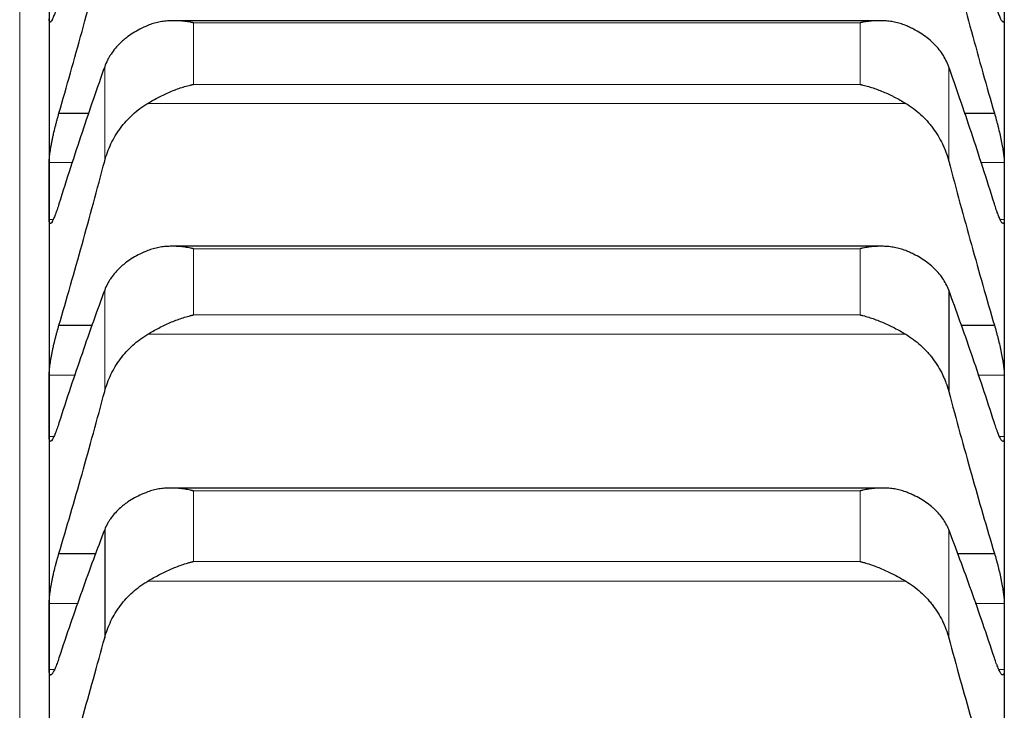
# Model space of a CAD drawing. Header units: inches. Extents: x 0 to 20790, y -12 to 14700.
# Tile 335 of 358: x 13643 to 13697, y 10325 to 10363. Entities that reach past the tile are written whole.
import ezdxf

# ---------------------------------------------------------------- set-up
doc = ezdxf.new("R2010")
doc.units = ezdxf.units.IN
doc.layers.add('1', color=7, linetype='Continuous', true_color=0xffffff)

msp = doc.modelspace()

# ---------------------------------------------------------------- linework, layer by layer
at = {"layer": '1', "color": 110, "linetype": 'Continuous', "lineweight": 13}
for p, q in [((13643.144, 9993.871), (13643.144, 10414.754)), ((13652.6, 10362.511), (13652.6, 10359.157)), ((13652.6, 10362.511), (13688.888, 10362.511)), ((13688.888, 10362.511), (13688.888, 10359.157)), ((13647.77, 10360.121), (13647.77, 10354.984)), ((13693.717, 10360.121), (13693.717, 10354.984)), ((13652.6, 10359.157), (13688.888, 10359.157)), ((13650.112, 10358.125), (13691.375, 10358.125)), ((13644.746, 10354.908), (13646.032, 10354.908)), ((13695.455, 10354.908), (13696.741, 10354.908)), ((13644.746, 10351.793), (13644.965, 10351.793)), ((13696.522, 10351.793), (13696.741, 10351.793)), ((13652.6, 10350.206), (13688.888, 10350.206)), ((13652.6, 10350.206), (13652.6, 10346.602)), ((13688.888, 10350.206), (13688.888, 10346.602)), ((13647.77, 10347.954), (13647.77, 10342.436)), ((13652.6, 10346.602), (13688.888, 10346.602)), ((13650.112, 10345.551), (13691.375, 10345.551)), ((13644.746, 10343.328), (13646.178, 10343.328)), ((13695.31, 10343.328), (13696.741, 10343.328)), ((13644.746, 10339.971), (13644.997, 10339.971)), ((13696.484, 10339.971), (13696.741, 10339.971)), ((13652.6, 10337.018), (13688.888, 10337.018)), ((13652.6, 10337.018), (13652.6, 10333.172)), ((13688.888, 10337.018), (13688.888, 10333.172)), ((13693.717, 10334.909), (13693.717, 10329.019)), ((13652.6, 10333.172), (13688.888, 10333.172)), ((13650.112, 10332.103), (13691.375, 10332.103)), ((13644.746, 10330.878), (13646.334, 10330.878)), ((13695.154, 10330.878), (13696.741, 10330.878)), ((13644.746, 10327.284), (13645.035, 10327.284)), ((13696.451, 10327.284), (13696.741, 10327.284))]:
    msp.add_line(p, q, dxfattribs=at)
at = {"layer": '1', "color": 2, "linetype": 'Continuous', "lineweight": 25}
for p, q in [((13644.744, 10364.165), (13644.744, 10353.35)), ((13696.744, 10364.165), (13696.744, 10353.35)), ((13689.95, 10362.627), (13651.563, 10362.627)), ((13645.281, 10357.581), (13646.924, 10357.581)), ((13694.564, 10357.581), (13696.206, 10357.581)), ((13644.744, 10353.35), (13644.744, 10341.65)), ((13696.744, 10353.35), (13696.744, 10341.65)), ((13690.037, 10350.34), (13651.475, 10350.34)), ((13693.717, 10347.954), (13693.717, 10342.436)), ((13645.281, 10346.035), (13647.11, 10346.035)), ((13694.378, 10346.035), (13696.206, 10346.035)), ((13644.744, 10341.65), (13644.744, 10329.081)), ((13696.744, 10341.65), (13696.744, 10329.081)), ((13690.123, 10337.173), (13651.388, 10337.173)), ((13647.77, 10334.909), (13647.77, 10329.019)), ((13645.281, 10333.614), (13647.309, 10333.614)), ((13694.179, 10333.614), (13696.206, 10333.614)), ((13644.744, 10329.081), (13644.744, 10315.664)), ((13696.744, 10329.081), (13696.744, 10315.664))]:
    msp.add_line(p, q, dxfattribs=at)
for points in [[(13645.281, 10357.581), (13645.492, 10358.313), (13645.912, 10359.789), (13646.537, 10362.037), (13647.157, 10364.32), (13647.566, 10365.865), (13647.77, 10366.643)], [(13693.717, 10366.643), (13693.921, 10365.865), (13694.331, 10364.32), (13694.95, 10362.037), (13695.575, 10359.789), (13695.995, 10358.313), (13696.206, 10357.581)], [(13647.77, 10360.121), (13647.566, 10359.547), (13647.157, 10358.375), (13646.537, 10356.544), (13645.912, 10354.641), (13645.492, 10353.325), (13645.281, 10352.654)], [(13696.206, 10352.654), (13695.995, 10353.325), (13695.575, 10354.641), (13694.95, 10356.544), (13694.331, 10358.375), (13693.921, 10359.547), (13693.717, 10360.121)], [(13645.281, 10346.035), (13645.492, 10346.754), (13645.912, 10348.207), (13646.537, 10350.424), (13647.157, 10352.681), (13647.566, 10354.212), (13647.77, 10354.984)], [(13693.717, 10354.984), (13693.921, 10354.212), (13694.331, 10352.681), (13694.95, 10350.424), (13695.575, 10348.207), (13695.995, 10346.754), (13696.206, 10346.035)], [(13644.744, 10353.35), (13644.744, 10353.87), (13644.745, 10354.389), (13644.746, 10354.908)], [(13696.741, 10354.908), (13696.743, 10354.389), (13696.744, 10353.87), (13696.744, 10353.35)], [(13644.746, 10351.793), (13644.745, 10352.312), (13644.744, 10352.831), (13644.744, 10353.35)], [(13696.744, 10353.35), (13696.744, 10352.831), (13696.743, 10352.312), (13696.741, 10351.793)], [(13647.77, 10347.954), (13647.566, 10347.403), (13647.157, 10346.274), (13646.537, 10344.504), (13645.912, 10342.658), (13645.492, 10341.377), (13645.281, 10340.724)], [(13696.206, 10340.724), (13695.995, 10341.377), (13695.575, 10342.658), (13694.95, 10344.504), (13694.331, 10346.274), (13693.921, 10347.403), (13693.717, 10347.954)], [(13644.744, 10341.65), (13644.744, 10342.209), (13644.745, 10342.769), (13644.746, 10343.328)], [(13696.741, 10343.328), (13696.743, 10342.769), (13696.744, 10342.209), (13696.744, 10341.65)], [(13645.281, 10333.614), (13645.492, 10334.32), (13645.912, 10335.746), (13646.537, 10337.93), (13647.157, 10340.157), (13647.566, 10341.671), (13647.77, 10342.436)], [(13693.717, 10342.436), (13693.921, 10341.671), (13694.331, 10340.157), (13694.95, 10337.93), (13695.575, 10335.746), (13695.995, 10334.32), (13696.206, 10333.614)], [(13644.746, 10339.971), (13644.745, 10340.53), (13644.744, 10341.09), (13644.744, 10341.65)], [(13696.744, 10341.65), (13696.744, 10341.09), (13696.743, 10340.53), (13696.741, 10339.971)], [(13647.77, 10334.909), (13647.566, 10334.381), (13647.157, 10333.297), (13646.537, 10331.591), (13645.912, 10329.806), (13645.492, 10328.563), (13645.281, 10327.928)], [(13696.206, 10327.928), (13695.995, 10328.563), (13695.575, 10329.806), (13694.95, 10331.591), (13694.331, 10333.297), (13693.921, 10334.381), (13693.717, 10334.909)], [(13644.744, 10329.081), (13644.744, 10329.68), (13644.745, 10330.279), (13644.746, 10330.878)], [(13696.741, 10330.878), (13696.743, 10330.279), (13696.744, 10329.68), (13696.744, 10329.081)], [(13644.746, 10327.284), (13644.745, 10327.883), (13644.744, 10328.482), (13644.744, 10329.081)], [(13645.281, 10320.338), (13645.492, 10321.029), (13645.912, 10322.427), (13646.537, 10324.574), (13647.157, 10326.768), (13647.566, 10328.263), (13647.77, 10329.019)], [(13693.717, 10329.019), (13693.921, 10328.263), (13694.331, 10326.768), (13694.95, 10324.574), (13695.575, 10322.427), (13695.995, 10321.029), (13696.206, 10320.338)], [(13696.744, 10329.081), (13696.744, 10328.482), (13696.743, 10327.883), (13696.741, 10327.284)]]:
    msp.add_open_spline(points, degree=3, dxfattribs=at)
for points, knots in [([(13645.281, 10363.699), (13645.247, 10363.582), (13645.213, 10363.473), (13645.162, 10363.318), (13645.146, 10363.269), (13645.121, 10363.197), (13645.113, 10363.173), (13645.096, 10363.127), (13645.088, 10363.104), (13645.048, 10362.995), (13645.018, 10362.917), (13644.974, 10362.815), (13644.96, 10362.784), (13644.94, 10362.741), (13644.933, 10362.727), (13644.92, 10362.701), (13644.914, 10362.689), (13644.883, 10362.632), (13644.86, 10362.598), (13644.835, 10362.571), (13644.831, 10362.566), (13644.821, 10362.559), (13644.817, 10362.556), (13644.804, 10362.549), (13644.796, 10362.548), (13644.776, 10362.555), (13644.765, 10362.572), (13644.756, 10362.61), (13644.754, 10362.618), (13644.751, 10362.636), (13644.75, 10362.646), (13644.747, 10362.679), (13644.746, 10362.704), (13644.746, 10362.731)], [0, 0, 0, 0, 0.125, 0.125, 0.1875, 0.1875, 0.21875, 0.21875, 0.25, 0.25, 0.375, 0.375, 0.4375, 0.4375, 0.46875, 0.46875, 0.5, 0.5, 0.625, 0.625, 0.65625, 0.65625, 0.6875, 0.6875, 0.75, 0.75, 0.875, 0.875, 0.90625, 0.90625, 0.9375, 0.9375, 1, 1, 1, 1]), ([(13696.741, 10362.731), (13696.741, 10362.704), (13696.739, 10362.654), (13696.731, 10362.6), (13696.722, 10362.576), (13696.714, 10362.562), (13696.711, 10362.559), (13696.705, 10362.553), (13696.702, 10362.551), (13696.684, 10362.546), (13696.668, 10362.554), (13696.643, 10362.581), (13696.638, 10362.587), (13696.63, 10362.598), (13696.627, 10362.601), (13696.621, 10362.609), (13696.607, 10362.629), (13696.581, 10362.674), (13696.555, 10362.725), (13696.528, 10362.782), (13696.514, 10362.814), (13696.47, 10362.916), (13696.439, 10362.994), (13696.392, 10363.125), (13696.376, 10363.17), (13696.351, 10363.242), (13696.342, 10363.267), (13696.326, 10363.317), (13696.317, 10363.343), (13696.275, 10363.472), (13696.241, 10363.582), (13696.206, 10363.699)], [0, 0, 0, 0, 0.0625, 0.125, 0.1875, 0.1875, 0.21875, 0.21875, 0.25, 0.25, 0.375, 0.375, 0.40625, 0.40625, 0.421875, 0.421875, 0.4375, 0.5, 0.5625, 0.5625, 0.625, 0.625, 0.75, 0.75, 0.8125, 0.8125, 0.84375, 0.84375, 0.875, 0.875, 1, 1, 1, 1]), ([(13652.6, 10362.511), (13652.596, 10362.512), (13652.593, 10362.513), (13652.587, 10362.514), (13652.583, 10362.515), (13652.573, 10362.517), (13652.553, 10362.521), (13652.507, 10362.53), (13652.414, 10362.547), (13652.335, 10362.561), (13652.177, 10362.584), (13652.072, 10362.597), (13651.758, 10362.626), (13651.55, 10362.631), (13651.239, 10362.618), (13651.136, 10362.61), (13650.98, 10362.591), (13650.928, 10362.584), (13650.825, 10362.567), (13650.773, 10362.558), (13650.618, 10362.526), (13650.516, 10362.501), (13650.313, 10362.44), (13650.212, 10362.404), (13650.112, 10362.363)], [0, 0, 0, 0, 0.003906, 0.003906, 0.007813, 0.007813, 0.015625, 0.03125, 0.0625, 0.125, 0.125, 0.25, 0.25, 0.5, 0.5, 0.625, 0.625, 0.6875, 0.6875, 0.75, 0.75, 0.875, 0.875, 1, 1, 1, 1]), ([(13691.375, 10362.363), (13691.276, 10362.404), (13691.175, 10362.44), (13690.974, 10362.5), (13690.873, 10362.526), (13690.669, 10362.567), (13690.566, 10362.584), (13690.36, 10362.609), (13690.256, 10362.618), (13690.046, 10362.627), (13689.941, 10362.628), (13689.731, 10362.622), (13689.626, 10362.616), (13689.416, 10362.597), (13689.311, 10362.584), (13689.152, 10362.561), (13689.073, 10362.547), (13688.981, 10362.53), (13688.934, 10362.521), (13688.914, 10362.517), (13688.901, 10362.514), (13688.894, 10362.513), (13688.888, 10362.511)], [0, 0, 0, 0, 0.125, 0.125, 0.25, 0.25, 0.375, 0.375, 0.5, 0.5, 0.625, 0.625, 0.75, 0.75, 0.875, 0.875, 0.9375, 0.96875, 0.984375, 0.992187, 0.992187, 1, 1, 1, 1]), ([(13650.112, 10362.363), (13649.966, 10362.303), (13649.826, 10362.238), (13649.558, 10362.1), (13649.3, 10361.952), (13649.064, 10361.786), (13648.923, 10361.676), (13648.895, 10361.654), (13648.84, 10361.609), (13648.813, 10361.586), (13648.733, 10361.517), (13648.681, 10361.47), (13648.532, 10361.327), (13648.439, 10361.228), (13648.267, 10361.024), (13648.188, 10360.918), (13648.08, 10360.756), (13648.046, 10360.7), (13647.997, 10360.616), (13647.981, 10360.588), (13647.95, 10360.531), (13647.935, 10360.503), (13647.863, 10360.359), (13647.813, 10360.241), (13647.77, 10360.121)], [0, 0, 0, 0, 0.125, 0.125, 0.25, 0.375, 0.375, 0.40625, 0.40625, 0.4375, 0.4375, 0.5, 0.5, 0.625, 0.625, 0.75, 0.75, 0.8125, 0.8125, 0.84375, 0.84375, 0.875, 0.875, 1, 1, 1, 1]), ([(13693.717, 10360.121), (13693.675, 10360.241), (13693.625, 10360.358), (13693.51, 10360.586), (13693.381, 10360.809), (13693.224, 10361.02), (13693.094, 10361.174), (13693.049, 10361.224), (13692.979, 10361.299), (13692.955, 10361.324), (13692.907, 10361.373), (13692.882, 10361.397), (13692.757, 10361.517), (13692.546, 10361.7), (13692.311, 10361.865), (13692.064, 10362.023), (13691.934, 10362.097), (13691.764, 10362.185), (13691.73, 10362.202), (13691.661, 10362.236), (13691.556, 10362.286), (13691.448, 10362.333), (13691.375, 10362.363)], [0, 0, 0, 0, 0.125, 0.125, 0.25, 0.375, 0.375, 0.4375, 0.4375, 0.46875, 0.46875, 0.5, 0.5, 0.625, 0.75, 0.75, 0.875, 0.875, 0.90625, 0.90625, 0.9375, 1, 1, 1, 1]), ([(13650.112, 10358.125), (13650.212, 10358.185), (13650.312, 10358.244), (13650.513, 10358.357), (13650.615, 10358.411), (13650.818, 10358.516), (13650.921, 10358.567), (13651.128, 10358.664), (13651.232, 10358.71), (13651.442, 10358.798), (13651.547, 10358.84), (13651.756, 10358.918), (13651.861, 10358.954), (13652.071, 10359.021), (13652.177, 10359.052), (13652.335, 10359.095), (13652.414, 10359.115), (13652.507, 10359.136), (13652.553, 10359.147), (13652.573, 10359.151), (13652.586, 10359.154), (13652.593, 10359.155), (13652.6, 10359.157)], [0, 0, 0, 0, 0.125, 0.125, 0.25, 0.25, 0.375, 0.375, 0.5, 0.5, 0.625, 0.625, 0.75, 0.75, 0.875, 0.875, 0.9375, 0.96875, 0.984375, 0.992187, 0.992187, 1, 1, 1, 1]), ([(13688.888, 10359.157), (13688.891, 10359.156), (13688.894, 10359.155), (13688.901, 10359.154), (13688.904, 10359.153), (13688.914, 10359.151), (13688.934, 10359.147), (13688.981, 10359.136), (13689.073, 10359.115), (13689.258, 10359.068), (13689.415, 10359.021), (13689.729, 10358.921), (13689.937, 10358.844), (13690.248, 10358.713), (13690.352, 10358.667), (13690.507, 10358.594), (13690.559, 10358.57), (13690.663, 10358.519), (13690.715, 10358.493), (13690.87, 10358.413), (13690.972, 10358.358), (13691.175, 10358.244), (13691.275, 10358.185), (13691.375, 10358.125)], [0, 0, 0, 0, 0.003906, 0.003906, 0.007812, 0.007812, 0.015625, 0.03125, 0.0625, 0.125, 0.25, 0.25, 0.5, 0.5, 0.625, 0.625, 0.6875, 0.6875, 0.75, 0.75, 0.875, 0.875, 1, 1, 1, 1]), ([(13647.77, 10354.984), (13647.813, 10355.145), (13647.863, 10355.304), (13647.977, 10355.614), (13648.106, 10355.919), (13648.264, 10356.211), (13648.393, 10356.426), (13648.438, 10356.497), (13648.509, 10356.602), (13648.532, 10356.637), (13648.581, 10356.706), (13648.605, 10356.74), (13648.73, 10356.908), (13648.942, 10357.167), (13649.177, 10357.405), (13649.424, 10357.631), (13649.553, 10357.739), (13649.723, 10357.866), (13649.758, 10357.891), (13649.827, 10357.94), (13649.932, 10358.013), (13650.039, 10358.081), (13650.112, 10358.125)], [0, 0, 0, 0, 0.125, 0.125, 0.25, 0.375, 0.375, 0.4375, 0.4375, 0.46875, 0.46875, 0.5, 0.5, 0.625, 0.75, 0.75, 0.875, 0.875, 0.90625, 0.90625, 0.9375, 1, 1, 1, 1]), ([(13691.375, 10358.125), (13691.521, 10358.038), (13691.661, 10357.943), (13691.93, 10357.742), (13692.188, 10357.528), (13692.424, 10357.291), (13692.565, 10357.135), (13692.592, 10357.103), (13692.647, 10357.039), (13692.674, 10357.007), (13692.755, 10356.908), (13692.806, 10356.842), (13692.956, 10356.64), (13693.049, 10356.502), (13693.22, 10356.217), (13693.299, 10356.071), (13693.407, 10355.847), (13693.442, 10355.771), (13693.491, 10355.656), (13693.506, 10355.617), (13693.537, 10355.539), (13693.552, 10355.5), (13693.625, 10355.304), (13693.675, 10355.145), (13693.717, 10354.984)], [0, 0, 0, 0, 0.125, 0.125, 0.25, 0.375, 0.375, 0.40625, 0.40625, 0.4375, 0.4375, 0.5, 0.5, 0.625, 0.625, 0.75, 0.75, 0.8125, 0.8125, 0.84375, 0.84375, 0.875, 0.875, 1, 1, 1, 1]), ([(13644.746, 10354.908), (13644.746, 10354.938), (13644.748, 10355.004), (13644.757, 10355.119), (13644.765, 10355.205), (13644.773, 10355.274), (13644.776, 10355.298), (13644.782, 10355.347), (13644.786, 10355.371), (13644.803, 10355.497), (13644.82, 10355.604), (13644.845, 10355.747), (13644.85, 10355.776), (13644.858, 10355.821), (13644.861, 10355.836), (13644.866, 10355.865), (13644.88, 10355.94), (13644.907, 10356.077), (13644.933, 10356.202), (13644.96, 10356.329), (13644.974, 10356.393), (13645.018, 10356.587), (13645.048, 10356.715), (13645.096, 10356.907), (13645.112, 10356.97), (13645.137, 10357.065), (13645.145, 10357.097), (13645.162, 10357.16), (13645.17, 10357.191), (13645.213, 10357.346), (13645.247, 10357.466), (13645.281, 10357.581)], [0, 0, 0, 0, 0.0625, 0.125, 0.1875, 0.1875, 0.21875, 0.21875, 0.25, 0.25, 0.375, 0.375, 0.40625, 0.40625, 0.421875, 0.421875, 0.4375, 0.5, 0.5625, 0.5625, 0.625, 0.625, 0.75, 0.75, 0.8125, 0.8125, 0.84375, 0.84375, 0.875, 0.875, 1, 1, 1, 1]), ([(13696.206, 10357.581), (13696.241, 10357.466), (13696.275, 10357.346), (13696.325, 10357.162), (13696.342, 10357.1), (13696.366, 10357.005), (13696.375, 10356.973), (13696.391, 10356.909), (13696.399, 10356.877), (13696.439, 10356.716), (13696.47, 10356.588), (13696.513, 10356.396), (13696.527, 10356.332), (13696.547, 10356.236), (13696.554, 10356.205), (13696.567, 10356.142), (13696.574, 10356.11), (13696.605, 10355.956), (13696.627, 10355.837), (13696.652, 10355.693), (13696.657, 10355.665), (13696.666, 10355.609), (13696.671, 10355.581), (13696.683, 10355.5), (13696.691, 10355.448), (13696.712, 10355.297), (13696.723, 10355.206), (13696.732, 10355.103), (13696.733, 10355.082), (13696.736, 10355.044), (13696.737, 10355.025), (13696.74, 10354.971), (13696.741, 10354.938), (13696.741, 10354.908)], [0, 0, 0, 0, 0.125, 0.125, 0.1875, 0.1875, 0.21875, 0.21875, 0.25, 0.25, 0.375, 0.375, 0.4375, 0.4375, 0.46875, 0.46875, 0.5, 0.5, 0.625, 0.625, 0.65625, 0.65625, 0.6875, 0.6875, 0.75, 0.75, 0.875, 0.875, 0.90625, 0.90625, 0.9375, 0.9375, 1, 1, 1, 1]), ([(13645.281, 10352.654), (13645.247, 10352.54), (13645.213, 10352.433), (13645.162, 10352.283), (13645.146, 10352.235), (13645.121, 10352.166), (13645.113, 10352.143), (13645.096, 10352.099), (13645.088, 10352.077), (13645.048, 10351.972), (13645.018, 10351.899), (13644.974, 10351.804), (13644.96, 10351.774), (13644.94, 10351.735), (13644.933, 10351.722), (13644.92, 10351.699), (13644.914, 10351.688), (13644.883, 10351.637), (13644.86, 10351.608), (13644.835, 10351.588), (13644.831, 10351.584), (13644.821, 10351.579), (13644.817, 10351.578), (13644.804, 10351.575), (13644.796, 10351.577), (13644.776, 10351.591), (13644.765, 10351.613), (13644.756, 10351.658), (13644.754, 10351.667), (13644.751, 10351.688), (13644.75, 10351.7), (13644.747, 10351.736), (13644.746, 10351.763), (13644.746, 10351.793)], [0, 0, 0, 0, 0.125, 0.125, 0.1875, 0.1875, 0.21875, 0.21875, 0.25, 0.25, 0.375, 0.375, 0.4375, 0.4375, 0.46875, 0.46875, 0.5, 0.5, 0.625, 0.625, 0.65625, 0.65625, 0.6875, 0.6875, 0.75, 0.75, 0.875, 0.875, 0.90625, 0.90625, 0.9375, 0.9375, 1, 1, 1, 1]), ([(13696.741, 10351.793), (13696.741, 10351.763), (13696.739, 10351.709), (13696.731, 10351.647), (13696.722, 10351.617), (13696.714, 10351.6), (13696.711, 10351.595), (13696.705, 10351.587), (13696.702, 10351.584), (13696.684, 10351.572), (13696.668, 10351.575), (13696.643, 10351.595), (13696.638, 10351.6), (13696.63, 10351.609), (13696.627, 10351.612), (13696.621, 10351.618), (13696.607, 10351.635), (13696.581, 10351.674), (13696.555, 10351.721), (13696.528, 10351.773), (13696.514, 10351.802), (13696.47, 10351.898), (13696.439, 10351.972), (13696.392, 10352.096), (13696.376, 10352.14), (13696.351, 10352.21), (13696.342, 10352.233), (13696.326, 10352.282), (13696.317, 10352.307), (13696.275, 10352.432), (13696.241, 10352.54), (13696.206, 10352.654)], [0, 0, 0, 0, 0.0625, 0.125, 0.1875, 0.1875, 0.21875, 0.21875, 0.25, 0.25, 0.375, 0.375, 0.40625, 0.40625, 0.421875, 0.421875, 0.4375, 0.5, 0.5625, 0.5625, 0.625, 0.625, 0.75, 0.75, 0.8125, 0.8125, 0.84375, 0.84375, 0.875, 0.875, 1, 1, 1, 1]), ([(13652.6, 10350.206), (13652.596, 10350.206), (13652.593, 10350.207), (13652.587, 10350.208), (13652.583, 10350.209), (13652.573, 10350.211), (13652.553, 10350.216), (13652.507, 10350.226), (13652.414, 10350.245), (13652.335, 10350.259), (13652.177, 10350.285), (13652.072, 10350.3), (13651.758, 10350.334), (13651.55, 10350.344), (13651.239, 10350.336), (13651.136, 10350.33), (13650.98, 10350.315), (13650.928, 10350.308), (13650.825, 10350.294), (13650.773, 10350.285), (13650.618, 10350.257), (13650.516, 10350.233), (13650.313, 10350.176), (13650.212, 10350.142), (13650.112, 10350.103)], [0, 0, 0, 0, 0.003906, 0.003906, 0.007812, 0.007812, 0.015625, 0.03125, 0.0625, 0.125, 0.125, 0.25, 0.25, 0.5, 0.5, 0.625, 0.625, 0.6875, 0.6875, 0.75, 0.75, 0.875, 0.875, 1, 1, 1, 1]), ([(13691.375, 10350.103), (13691.276, 10350.142), (13691.175, 10350.176), (13690.974, 10350.233), (13690.873, 10350.256), (13690.669, 10350.294), (13690.566, 10350.308), (13690.36, 10350.33), (13690.256, 10350.336), (13690.046, 10350.341), (13689.941, 10350.34), (13689.731, 10350.331), (13689.626, 10350.323), (13689.416, 10350.3), (13689.311, 10350.286), (13689.152, 10350.259), (13689.073, 10350.245), (13688.981, 10350.226), (13688.934, 10350.216), (13688.914, 10350.211), (13688.901, 10350.208), (13688.894, 10350.207), (13688.888, 10350.206)], [0, 0, 0, 0, 0.125, 0.125, 0.25, 0.25, 0.375, 0.375, 0.5, 0.5, 0.625, 0.625, 0.75, 0.75, 0.875, 0.875, 0.9375, 0.96875, 0.984375, 0.992188, 0.992188, 1, 1, 1, 1]), ([(13650.112, 10350.103), (13649.966, 10350.046), (13649.826, 10349.984), (13649.558, 10349.851), (13649.3, 10349.71), (13649.064, 10349.551), (13648.923, 10349.446), (13648.895, 10349.425), (13648.84, 10349.382), (13648.813, 10349.36), (13648.733, 10349.293), (13648.681, 10349.248), (13648.532, 10349.111), (13648.439, 10349.016), (13648.267, 10348.821), (13648.188, 10348.72), (13648.08, 10348.563), (13648.046, 10348.511), (13647.997, 10348.43), (13647.981, 10348.403), (13647.95, 10348.348), (13647.935, 10348.321), (13647.863, 10348.182), (13647.813, 10348.07), (13647.77, 10347.954)], [0, 0, 0, 0, 0.125, 0.125, 0.25, 0.375, 0.375, 0.40625, 0.40625, 0.4375, 0.4375, 0.5, 0.5, 0.625, 0.625, 0.75, 0.75, 0.8125, 0.8125, 0.84375, 0.84375, 0.875, 0.875, 1, 1, 1, 1]), ([(13693.717, 10347.954), (13693.675, 10348.07), (13693.625, 10348.182), (13693.51, 10348.401), (13693.381, 10348.614), (13693.224, 10348.817), (13693.094, 10348.965), (13693.049, 10349.013), (13692.979, 10349.085), (13692.955, 10349.109), (13692.907, 10349.156), (13692.882, 10349.179), (13692.757, 10349.293), (13692.546, 10349.468), (13692.311, 10349.627), (13692.064, 10349.778), (13691.934, 10349.849), (13691.764, 10349.933), (13691.73, 10349.949), (13691.661, 10349.982), (13691.556, 10350.029), (13691.448, 10350.074), (13691.375, 10350.103)], [0, 0, 0, 0, 0.125, 0.125, 0.25, 0.375, 0.375, 0.4375, 0.4375, 0.46875, 0.46875, 0.5, 0.5, 0.625, 0.75, 0.75, 0.875, 0.875, 0.90625, 0.90625, 0.9375, 1, 1, 1, 1]), ([(13650.112, 10345.551), (13650.212, 10345.611), (13650.312, 10345.669), (13650.513, 10345.782), (13650.615, 10345.836), (13650.818, 10345.942), (13650.921, 10345.993), (13651.128, 10346.091), (13651.232, 10346.139), (13651.442, 10346.229), (13651.547, 10346.271), (13651.756, 10346.351), (13651.861, 10346.389), (13652.071, 10346.459), (13652.177, 10346.491), (13652.335, 10346.536), (13652.414, 10346.557), (13652.507, 10346.58), (13652.553, 10346.591), (13652.573, 10346.596), (13652.586, 10346.599), (13652.593, 10346.601), (13652.6, 10346.602)], [0, 0, 0, 0, 0.125, 0.125, 0.25, 0.25, 0.375, 0.375, 0.5, 0.5, 0.625, 0.625, 0.75, 0.75, 0.875, 0.875, 0.9375, 0.96875, 0.984375, 0.992188, 0.992188, 1, 1, 1, 1]), ([(13688.888, 10346.602), (13688.891, 10346.601), (13688.894, 10346.601), (13688.901, 10346.599), (13688.904, 10346.598), (13688.914, 10346.596), (13688.934, 10346.591), (13688.981, 10346.58), (13689.073, 10346.557), (13689.258, 10346.508), (13689.415, 10346.459), (13689.729, 10346.355), (13689.937, 10346.275), (13690.248, 10346.142), (13690.352, 10346.095), (13690.507, 10346.021), (13690.559, 10345.996), (13690.663, 10345.945), (13690.715, 10345.918), (13690.87, 10345.838), (13690.972, 10345.783), (13691.175, 10345.669), (13691.275, 10345.611), (13691.375, 10345.551)], [0, 0, 0, 0, 0.003906, 0.003906, 0.007812, 0.007812, 0.015625, 0.03125, 0.0625, 0.125, 0.25, 0.25, 0.5, 0.5, 0.625, 0.625, 0.6875, 0.6875, 0.75, 0.75, 0.875, 0.875, 1, 1, 1, 1]), ([(13644.746, 10343.328), (13644.746, 10343.361), (13644.748, 10343.431), (13644.757, 10343.552), (13644.765, 10343.643), (13644.773, 10343.715), (13644.776, 10343.739), (13644.782, 10343.79), (13644.786, 10343.815), (13644.803, 10343.945), (13644.82, 10344.055), (13644.845, 10344.201), (13644.85, 10344.231), (13644.858, 10344.276), (13644.861, 10344.291), (13644.866, 10344.322), (13644.88, 10344.398), (13644.907, 10344.537), (13644.933, 10344.663), (13644.96, 10344.79), (13644.974, 10344.855), (13645.018, 10345.05), (13645.048, 10345.178), (13645.096, 10345.369), (13645.112, 10345.432), (13645.137, 10345.526), (13645.145, 10345.557), (13645.162, 10345.62), (13645.17, 10345.651), (13645.213, 10345.804), (13645.247, 10345.922), (13645.281, 10346.035)], [0, 0, 0, 0, 0.0625, 0.125, 0.1875, 0.1875, 0.21875, 0.21875, 0.25, 0.25, 0.375, 0.375, 0.40625, 0.40625, 0.421875, 0.421875, 0.4375, 0.5, 0.5625, 0.5625, 0.625, 0.625, 0.75, 0.75, 0.8125, 0.8125, 0.84375, 0.84375, 0.875, 0.875, 1, 1, 1, 1]), ([(13696.206, 10346.035), (13696.241, 10345.922), (13696.275, 10345.804), (13696.325, 10345.622), (13696.342, 10345.56), (13696.366, 10345.466), (13696.375, 10345.435), (13696.391, 10345.371), (13696.399, 10345.339), (13696.439, 10345.179), (13696.47, 10345.051), (13696.513, 10344.858), (13696.527, 10344.794), (13696.547, 10344.697), (13696.554, 10344.665), (13696.567, 10344.602), (13696.574, 10344.57), (13696.605, 10344.414), (13696.627, 10344.292), (13696.652, 10344.146), (13696.657, 10344.117), (13696.666, 10344.06), (13696.671, 10344.032), (13696.683, 10343.948), (13696.691, 10343.894), (13696.712, 10343.739), (13696.723, 10343.644), (13696.732, 10343.535), (13696.733, 10343.514), (13696.736, 10343.473), (13696.737, 10343.453), (13696.74, 10343.396), (13696.741, 10343.361), (13696.741, 10343.328)], [0, 0, 0, 0, 0.125, 0.125, 0.1875, 0.1875, 0.21875, 0.21875, 0.25, 0.25, 0.375, 0.375, 0.4375, 0.4375, 0.46875, 0.46875, 0.5, 0.5, 0.625, 0.625, 0.65625, 0.65625, 0.6875, 0.6875, 0.75, 0.75, 0.875, 0.875, 0.90625, 0.90625, 0.9375, 0.9375, 1, 1, 1, 1]), ([(13647.77, 10342.436), (13647.813, 10342.596), (13647.863, 10342.752), (13647.977, 10343.06), (13648.106, 10343.362), (13648.264, 10343.652), (13648.393, 10343.865), (13648.438, 10343.935), (13648.509, 10344.039), (13648.532, 10344.074), (13648.581, 10344.142), (13648.605, 10344.176), (13648.73, 10344.343), (13648.942, 10344.6), (13649.177, 10344.836), (13649.424, 10345.06), (13649.553, 10345.167), (13649.723, 10345.293), (13649.758, 10345.318), (13649.827, 10345.367), (13649.932, 10345.439), (13650.039, 10345.507), (13650.112, 10345.551)], [0, 0, 0, 0, 0.125, 0.125, 0.25, 0.375, 0.375, 0.4375, 0.4375, 0.46875, 0.46875, 0.5, 0.5, 0.625, 0.75, 0.75, 0.875, 0.875, 0.90625, 0.90625, 0.9375, 1, 1, 1, 1]), ([(13691.375, 10345.551), (13691.521, 10345.464), (13691.661, 10345.37), (13691.93, 10345.17), (13692.188, 10344.958), (13692.424, 10344.722), (13692.565, 10344.567), (13692.592, 10344.536), (13692.647, 10344.473), (13692.674, 10344.441), (13692.755, 10344.343), (13692.806, 10344.277), (13692.956, 10344.077), (13693.049, 10343.94), (13693.22, 10343.658), (13693.299, 10343.513), (13693.407, 10343.29), (13693.442, 10343.215), (13693.491, 10343.101), (13693.506, 10343.063), (13693.537, 10342.986), (13693.552, 10342.947), (13693.625, 10342.753), (13693.675, 10342.596), (13693.717, 10342.436)], [0, 0, 0, 0, 0.125, 0.125, 0.25, 0.375, 0.375, 0.40625, 0.40625, 0.4375, 0.4375, 0.5, 0.5, 0.625, 0.625, 0.75, 0.75, 0.8125, 0.8125, 0.84375, 0.84375, 0.875, 0.875, 1, 1, 1, 1]), ([(13645.281, 10340.724), (13645.247, 10340.612), (13645.213, 10340.508), (13645.162, 10340.363), (13645.146, 10340.317), (13645.121, 10340.25), (13645.113, 10340.228), (13645.096, 10340.186), (13645.088, 10340.165), (13645.048, 10340.065), (13645.018, 10339.996), (13644.974, 10339.908), (13644.96, 10339.881), (13644.94, 10339.845), (13644.933, 10339.834), (13644.92, 10339.813), (13644.914, 10339.803), (13644.883, 10339.758), (13644.86, 10339.734), (13644.835, 10339.721), (13644.831, 10339.719), (13644.821, 10339.716), (13644.817, 10339.716), (13644.804, 10339.717), (13644.796, 10339.722), (13644.776, 10339.744), (13644.765, 10339.771), (13644.756, 10339.822), (13644.754, 10339.833), (13644.751, 10339.856), (13644.75, 10339.869), (13644.747, 10339.909), (13644.746, 10339.938), (13644.746, 10339.971)], [0, 0, 0, 0, 0.125, 0.125, 0.1875, 0.1875, 0.21875, 0.21875, 0.25, 0.25, 0.375, 0.375, 0.4375, 0.4375, 0.46875, 0.46875, 0.5, 0.5, 0.625, 0.625, 0.65625, 0.65625, 0.6875, 0.6875, 0.75, 0.75, 0.875, 0.875, 0.90625, 0.90625, 0.9375, 0.9375, 1, 1, 1, 1]), ([(13696.741, 10339.971), (13696.741, 10339.938), (13696.739, 10339.879), (13696.731, 10339.81), (13696.722, 10339.775), (13696.714, 10339.754), (13696.711, 10339.748), (13696.705, 10339.737), (13696.702, 10339.733), (13696.684, 10339.714), (13696.668, 10339.712), (13696.643, 10339.726), (13696.638, 10339.729), (13696.63, 10339.736), (13696.627, 10339.738), (13696.621, 10339.743), (13696.607, 10339.757), (13696.581, 10339.791), (13696.555, 10339.832), (13696.528, 10339.88), (13696.514, 10339.906), (13696.47, 10339.996), (13696.439, 10340.065), (13696.392, 10340.184), (13696.376, 10340.226), (13696.351, 10340.292), (13696.342, 10340.315), (13696.326, 10340.362), (13696.317, 10340.386), (13696.275, 10340.508), (13696.241, 10340.612), (13696.206, 10340.724)], [0, 0, 0, 0, 0.0625, 0.125, 0.1875, 0.1875, 0.21875, 0.21875, 0.25, 0.25, 0.375, 0.375, 0.40625, 0.40625, 0.421875, 0.421875, 0.4375, 0.5, 0.5625, 0.5625, 0.625, 0.625, 0.75, 0.75, 0.8125, 0.8125, 0.84375, 0.84375, 0.875, 0.875, 1, 1, 1, 1]), ([(13650.112, 10336.962), (13649.966, 10336.907), (13649.826, 10336.848), (13649.558, 10336.722), (13649.3, 10336.587), (13649.064, 10336.436), (13648.923, 10336.335), (13648.895, 10336.315), (13648.84, 10336.274), (13648.813, 10336.253), (13648.733, 10336.19), (13648.681, 10336.147), (13648.532, 10336.016), (13648.439, 10335.925), (13648.267, 10335.738), (13648.188, 10335.642), (13648.08, 10335.492), (13648.046, 10335.442), (13647.997, 10335.365), (13647.981, 10335.339), (13647.95, 10335.287), (13647.935, 10335.26), (13647.863, 10335.128), (13647.813, 10335.02), (13647.77, 10334.909)], [0, 0, 0, 0, 0.125, 0.125, 0.25, 0.375, 0.375, 0.40625, 0.40625, 0.4375, 0.4375, 0.5, 0.5, 0.625, 0.625, 0.75, 0.75, 0.8125, 0.8125, 0.84375, 0.84375, 0.875, 0.875, 1, 1, 1, 1]), ([(13652.6, 10337.018), (13652.596, 10337.019), (13652.593, 10337.02), (13652.587, 10337.021), (13652.583, 10337.022), (13652.573, 10337.024), (13652.553, 10337.029), (13652.507, 10337.04), (13652.414, 10337.06), (13652.335, 10337.076), (13652.177, 10337.105), (13652.072, 10337.121), (13651.758, 10337.161), (13651.55, 10337.174), (13651.239, 10337.173), (13651.136, 10337.169), (13650.98, 10337.156), (13650.928, 10337.151), (13650.825, 10337.138), (13650.773, 10337.131), (13650.618, 10337.106), (13650.516, 10337.084), (13650.313, 10337.031), (13650.212, 10336.999), (13650.112, 10336.962)], [0, 0, 0, 0, 0.003906, 0.003906, 0.007812, 0.007812, 0.015625, 0.03125, 0.0625, 0.125, 0.125, 0.25, 0.25, 0.5, 0.5, 0.625, 0.625, 0.6875, 0.6875, 0.75, 0.75, 0.875, 0.875, 1, 1, 1, 1]), ([(13691.375, 10336.962), (13691.276, 10336.999), (13691.175, 10337.031), (13690.974, 10337.083), (13690.873, 10337.105), (13690.669, 10337.139), (13690.566, 10337.151), (13690.36, 10337.168), (13690.256, 10337.173), (13690.046, 10337.174), (13689.941, 10337.171), (13689.731, 10337.158), (13689.626, 10337.148), (13689.416, 10337.121), (13689.311, 10337.105), (13689.152, 10337.076), (13689.073, 10337.06), (13688.981, 10337.04), (13688.934, 10337.029), (13688.914, 10337.024), (13688.901, 10337.021), (13688.894, 10337.02), (13688.888, 10337.018)], [0, 0, 0, 0, 0.125, 0.125, 0.25, 0.25, 0.375, 0.375, 0.5, 0.5, 0.625, 0.625, 0.75, 0.75, 0.875, 0.875, 0.9375, 0.96875, 0.984375, 0.992187, 0.992187, 1, 1, 1, 1]), ([(13693.717, 10334.909), (13693.675, 10335.02), (13693.625, 10335.127), (13693.51, 10335.337), (13693.381, 10335.541), (13693.224, 10335.735), (13693.094, 10335.876), (13693.049, 10335.922), (13692.979, 10335.991), (13692.955, 10336.014), (13692.907, 10336.058), (13692.882, 10336.081), (13692.757, 10336.19), (13692.546, 10336.357), (13692.311, 10336.508), (13692.064, 10336.652), (13691.934, 10336.72), (13691.764, 10336.8), (13691.73, 10336.815), (13691.661, 10336.846), (13691.556, 10336.892), (13691.448, 10336.934), (13691.375, 10336.962)], [0, 0, 0, 0, 0.125, 0.125, 0.25, 0.375, 0.375, 0.4375, 0.4375, 0.46875, 0.46875, 0.5, 0.5, 0.625, 0.75, 0.75, 0.875, 0.875, 0.90625, 0.90625, 0.9375, 1, 1, 1, 1]), ([(13644.746, 10330.878), (13644.746, 10330.913), (13644.748, 10330.988), (13644.757, 10331.115), (13644.765, 10331.209), (13644.773, 10331.284), (13644.776, 10331.31), (13644.782, 10331.361), (13644.786, 10331.388), (13644.803, 10331.521), (13644.82, 10331.634), (13644.845, 10331.784), (13644.85, 10331.814), (13644.858, 10331.86), (13644.861, 10331.875), (13644.866, 10331.906), (13644.88, 10331.983), (13644.907, 10332.124), (13644.933, 10332.251), (13644.96, 10332.379), (13644.974, 10332.444), (13645.018, 10332.639), (13645.048, 10332.767), (13645.096, 10332.957), (13645.112, 10333.02), (13645.137, 10333.113), (13645.145, 10333.144), (13645.162, 10333.206), (13645.17, 10333.236), (13645.213, 10333.387), (13645.247, 10333.503), (13645.281, 10333.614)], [0, 0, 0, 0, 0.0625, 0.125, 0.1875, 0.1875, 0.21875, 0.21875, 0.25, 0.25, 0.375, 0.375, 0.40625, 0.40625, 0.421875, 0.421875, 0.4375, 0.5, 0.5625, 0.5625, 0.625, 0.625, 0.75, 0.75, 0.8125, 0.8125, 0.84375, 0.84375, 0.875, 0.875, 1, 1, 1, 1]), ([(13696.206, 10333.614), (13696.241, 10333.503), (13696.275, 10333.388), (13696.325, 10333.208), (13696.342, 10333.147), (13696.366, 10333.054), (13696.375, 10333.023), (13696.391, 10332.959), (13696.399, 10332.927), (13696.439, 10332.768), (13696.47, 10332.64), (13696.513, 10332.447), (13696.527, 10332.383), (13696.547, 10332.286), (13696.554, 10332.253), (13696.567, 10332.189), (13696.574, 10332.157), (13696.605, 10331.999), (13696.627, 10331.876), (13696.652, 10331.727), (13696.657, 10331.698), (13696.666, 10331.639), (13696.671, 10331.61), (13696.683, 10331.524), (13696.691, 10331.469), (13696.712, 10331.309), (13696.723, 10331.21), (13696.732, 10331.097), (13696.733, 10331.075), (13696.736, 10331.032), (13696.737, 10331.011), (13696.74, 10330.951), (13696.741, 10330.913), (13696.741, 10330.878)], [0, 0, 0, 0, 0.125, 0.125, 0.1875, 0.1875, 0.21875, 0.21875, 0.25, 0.25, 0.375, 0.375, 0.4375, 0.4375, 0.46875, 0.46875, 0.5, 0.5, 0.625, 0.625, 0.65625, 0.65625, 0.6875, 0.6875, 0.75, 0.75, 0.875, 0.875, 0.90625, 0.90625, 0.9375, 0.9375, 1, 1, 1, 1]), ([(13650.112, 10332.103), (13650.212, 10332.162), (13650.312, 10332.22), (13650.513, 10332.332), (13650.615, 10332.387), (13650.818, 10332.493), (13650.921, 10332.545), (13651.128, 10332.644), (13651.232, 10332.692), (13651.442, 10332.784), (13651.547, 10332.828), (13651.756, 10332.91), (13651.861, 10332.949), (13652.071, 10333.021), (13652.177, 10333.055), (13652.335, 10333.102), (13652.414, 10333.124), (13652.507, 10333.149), (13652.553, 10333.16), (13652.573, 10333.165), (13652.586, 10333.169), (13652.593, 10333.17), (13652.6, 10333.172)], [0, 0, 0, 0, 0.125, 0.125, 0.25, 0.25, 0.375, 0.375, 0.5, 0.5, 0.625, 0.625, 0.75, 0.75, 0.875, 0.875, 0.9375, 0.96875, 0.984375, 0.992188, 0.992188, 1, 1, 1, 1]), ([(13688.888, 10333.172), (13688.891, 10333.171), (13688.894, 10333.17), (13688.901, 10333.169), (13688.904, 10333.168), (13688.914, 10333.165), (13688.934, 10333.16), (13688.981, 10333.149), (13689.073, 10333.124), (13689.258, 10333.072), (13689.415, 10333.021), (13689.729, 10332.913), (13689.937, 10332.831), (13690.248, 10332.696), (13690.352, 10332.648), (13690.507, 10332.573), (13690.559, 10332.548), (13690.663, 10332.496), (13690.715, 10332.47), (13690.87, 10332.389), (13690.972, 10332.333), (13691.175, 10332.22), (13691.275, 10332.162), (13691.375, 10332.103)], [0, 0, 0, 0, 0.003906, 0.003906, 0.007813, 0.007813, 0.015625, 0.03125, 0.0625, 0.125, 0.25, 0.25, 0.5, 0.5, 0.625, 0.625, 0.6875, 0.6875, 0.75, 0.75, 0.875, 0.875, 1, 1, 1, 1]), ([(13647.77, 10329.019), (13647.813, 10329.177), (13647.863, 10329.332), (13647.977, 10329.636), (13648.106, 10329.934), (13648.264, 10330.222), (13648.393, 10330.432), (13648.438, 10330.502), (13648.509, 10330.605), (13648.532, 10330.639), (13648.581, 10330.707), (13648.605, 10330.74), (13648.73, 10330.906), (13648.942, 10331.16), (13649.177, 10331.394), (13649.424, 10331.616), (13649.553, 10331.722), (13649.723, 10331.847), (13649.758, 10331.872), (13649.827, 10331.92), (13649.932, 10331.992), (13650.039, 10332.059), (13650.112, 10332.103)], [0, 0, 0, 0, 0.125, 0.125, 0.25, 0.375, 0.375, 0.4375, 0.4375, 0.46875, 0.46875, 0.5, 0.5, 0.625, 0.75, 0.75, 0.875, 0.875, 0.90625, 0.90625, 0.9375, 1, 1, 1, 1]), ([(13691.375, 10332.103), (13691.521, 10332.016), (13691.661, 10331.923), (13691.93, 10331.725), (13692.188, 10331.515), (13692.424, 10331.281), (13692.565, 10331.128), (13692.592, 10331.097), (13692.647, 10331.034), (13692.674, 10331.002), (13692.755, 10330.906), (13692.806, 10330.841), (13692.956, 10330.642), (13693.049, 10330.506), (13693.22, 10330.227), (13693.299, 10330.084), (13693.407, 10329.864), (13693.442, 10329.789), (13693.491, 10329.677), (13693.506, 10329.639), (13693.537, 10329.563), (13693.552, 10329.524), (13693.625, 10329.332), (13693.675, 10329.177), (13693.717, 10329.019)], [0, 0, 0, 0, 0.125, 0.125, 0.25, 0.375, 0.375, 0.40625, 0.40625, 0.4375, 0.4375, 0.5, 0.5, 0.625, 0.625, 0.75, 0.75, 0.8125, 0.8125, 0.84375, 0.84375, 0.875, 0.875, 1, 1, 1, 1]), ([(13645.281, 10327.928), (13645.247, 10327.818), (13645.213, 10327.717), (13645.162, 10327.577), (13645.146, 10327.533), (13645.121, 10327.469), (13645.113, 10327.448), (13645.096, 10327.408), (13645.088, 10327.388), (13645.048, 10327.293), (13645.018, 10327.229), (13644.974, 10327.147), (13644.96, 10327.123), (13644.94, 10327.09), (13644.933, 10327.08), (13644.92, 10327.062), (13644.914, 10327.053), (13644.883, 10327.015), (13644.86, 10326.996), (13644.835, 10326.989), (13644.831, 10326.988), (13644.821, 10326.989), (13644.817, 10326.989), (13644.804, 10326.995), (13644.796, 10327.002), (13644.776, 10327.032), (13644.765, 10327.064), (13644.756, 10327.121), (13644.754, 10327.133), (13644.751, 10327.159), (13644.75, 10327.173), (13644.747, 10327.217), (13644.746, 10327.249), (13644.746, 10327.284)], [0, 0, 0, 0, 0.125, 0.125, 0.1875, 0.1875, 0.21875, 0.21875, 0.25, 0.25, 0.375, 0.375, 0.4375, 0.4375, 0.46875, 0.46875, 0.5, 0.5, 0.625, 0.625, 0.65625, 0.65625, 0.6875, 0.6875, 0.75, 0.75, 0.875, 0.875, 0.90625, 0.90625, 0.9375, 0.9375, 1, 1, 1, 1]), ([(13696.741, 10327.284), (13696.741, 10327.249), (13696.739, 10327.185), (13696.731, 10327.108), (13696.722, 10327.069), (13696.714, 10327.044), (13696.711, 10327.036), (13696.705, 10327.023), (13696.702, 10327.017), (13696.684, 10326.992), (13696.668, 10326.985), (13696.643, 10326.992), (13696.638, 10326.994), (13696.63, 10326.998), (13696.627, 10327), (13696.621, 10327.004), (13696.607, 10327.014), (13696.581, 10327.042), (13696.555, 10327.079), (13696.528, 10327.122), (13696.514, 10327.146), (13696.47, 10327.228), (13696.439, 10327.293), (13696.392, 10327.406), (13696.376, 10327.446), (13696.351, 10327.509), (13696.342, 10327.531), (13696.326, 10327.576), (13696.317, 10327.599), (13696.275, 10327.717), (13696.241, 10327.818), (13696.206, 10327.928)], [0, 0, 0, 0, 0.0625, 0.125, 0.1875, 0.1875, 0.21875, 0.21875, 0.25, 0.25, 0.375, 0.375, 0.40625, 0.40625, 0.421875, 0.421875, 0.4375, 0.5, 0.5625, 0.5625, 0.625, 0.625, 0.75, 0.75, 0.8125, 0.8125, 0.84375, 0.84375, 0.875, 0.875, 1, 1, 1, 1])]:
    msp.add_open_spline(points, degree=3, knots=knots, dxfattribs=at)

doc.saveas('drawing.dxf')
